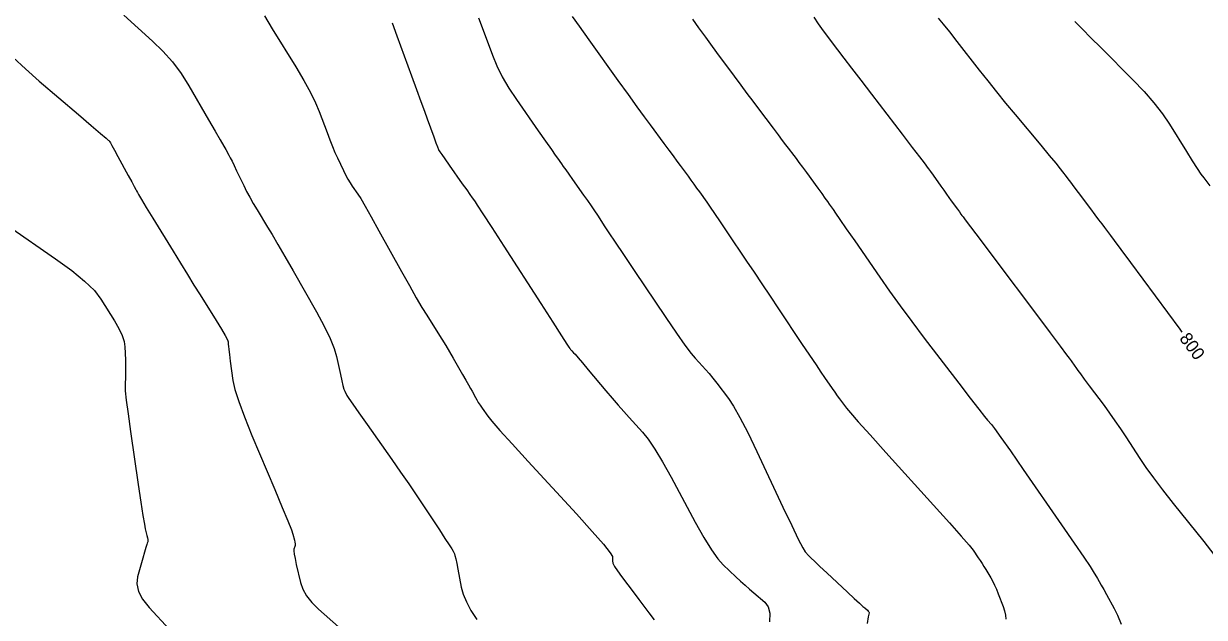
# Model space of a CAD drawing. Extents: x 2082232 to 2083549, y 592624 to 593832.
# Drawn here: x 2083159.4 to 2083224.7, y 592887.5 to 592920.4 of the extents above; entities that cross this region are included whole.
import ezdxf

# ---------------------------------------------------------------- set-up
doc = ezdxf.new("R2010")
doc.units = 0
doc.layers.add('DT_X_Contour_Major', color=7, linetype='Continuous')
doc.layers.add('DT_X_Contour_Minor', color=7, linetype='Continuous')

msp = doc.modelspace()

# ---------------------------------------------------------------- linework, layer by layer
at = {"layer": 'DT_X_Contour_Major'}
for points in [[(2083209.976, 592920.652), (2083210.243, 592920.329), (2083210.587, 592919.899), (2083211.008, 592919.36), (2083212.236, 592917.782), (2083212.705, 592917.185), (2083213.192, 592916.576), (2083213.697, 592915.957), (2083214.22, 592915.326), (2083215.638, 592913.63), (2083216.112, 592913.061), (2083216.472, 592912.626), (2083216.716, 592912.325), (2083216.846, 592912.159), (2083217.038, 592911.894), (2083217.134, 592911.765), (2083217.275, 592911.574), (2083217.463, 592911.324), (2083217.698, 592911.012), (2083218.384, 592910.101), (2083218.626, 592909.781), (2083218.835, 592909.504), (2083219.011, 592909.27), (2083219.155, 592909.078), (2083219.495, 592908.625), (2083219.702, 592908.346), (2083220.069, 592907.851), (2083220.596, 592907.139), (2083221.283, 592906.21), (2083223.327, 592903.443), (2083223.438, 592903.292)], [(2083179.784, 592920.396), (2083180.05, 592919.672), (2083180.858, 592917.471), (2083181.14, 592916.702), (2083181.38, 592916.047), (2083181.578, 592915.506), (2083181.733, 592915.078), (2083182.093, 592914.088), (2083182.211, 592913.763), (2083182.297, 592913.529), (2083182.351, 592913.385), (2083182.371, 592913.333), (2083182.384, 592913.316), (2083182.422, 592913.262), (2083182.527, 592913.113), (2083182.699, 592912.868), (2083182.938, 592912.529), (2083183.665, 592911.496), (2083183.908, 592911.152), (2083184.091, 592910.892), (2083184.215, 592910.717), (2083184.278, 592910.627), (2083184.369, 592910.5), (2083184.494, 592910.31), (2083184.801, 592909.836), (2083185.291, 592909.078), (2083185.963, 592908.035), (2083187.999, 592904.876), (2083188.669, 592903.836), (2083189.152, 592903.086), (2083189.449, 592902.626), (2083189.559, 592902.456), (2083189.605, 592902.389), (2083189.624, 592902.362), (2083189.649, 592902.331), (2083189.68, 592902.296), (2083189.716, 592902.258), (2083189.821, 592902.149), (2083189.9, 592902.06), (2083190.061, 592901.872), (2083190.302, 592901.585), (2083190.625, 592901.201), (2083191.593, 592900.044), (2083191.946, 592899.627), (2083192.279, 592899.24), (2083192.591, 592898.886), (2083192.883, 592898.563), (2083193.634, 592897.744), (2083193.943, 592897.358), (2083194.307, 592896.816), (2083194.727, 592896.117), (2083195.203, 592895.26), (2083196.544, 592892.768), (2083197.018, 592891.919), (2083197.431, 592891.243), (2083197.786, 592890.738), (2083198.081, 592890.406), (2083198.788, 592889.749), (2083199.048, 592889.509), (2083199.301, 592889.282), (2083199.544, 592889.067), (2083199.78, 592888.864), (2083200.396, 592888.34), (2083200.577, 592888.089), (2083200.66, 592887.729), (2083200.642, 592887.259)]]:
    msp.add_lwpolyline(points, dxfattribs=at)
at = {"layer": 'DT_X_Contour_Minor'}
for points in [[(2083164.949, 592920.824), (2083166.54, 592919.391), (2083167.113, 592918.832), (2083167.64, 592918.233), (2083168.119, 592917.592), (2083168.551, 592916.909), (2083169.642, 592915.034), (2083170.008, 592914.404), (2083170.288, 592913.92), (2083170.482, 592913.581), (2083170.591, 592913.389), (2083170.765, 592913.07), (2083170.84, 592912.927), (2083170.937, 592912.736), (2083171.054, 592912.498), (2083171.192, 592912.213), (2083171.588, 592911.389), (2083171.745, 592911.074), (2083171.92, 592910.747), (2083172.112, 592910.407), (2083172.323, 592910.055), (2083172.906, 592909.1), (2083173.158, 592908.68), (2083173.476, 592908.137), (2083173.86, 592907.469), (2083174.31, 592906.677), (2083175.598, 592904.402), (2083176.03, 592903.608), (2083176.361, 592902.933), (2083176.59, 592902.377), (2083176.718, 592901.941), (2083176.925, 592900.935), (2083176.999, 592900.594), (2083177.064, 592900.326), (2083177.121, 592900.132), (2083177.17, 592900.011), (2083177.289, 592899.785), (2083177.393, 592899.621), (2083177.612, 592899.296), (2083177.948, 592898.812), (2083178.401, 592898.168), (2083179.764, 592896.236), (2083180.254, 592895.537), (2083180.703, 592894.887), (2083181.111, 592894.288), (2083181.478, 592893.739), (2083182.402, 592892.341), (2083182.709, 592891.875), (2083182.936, 592891.525), (2083183.084, 592891.292), (2083183.152, 592891.175), (2083183.228, 592891.018), (2083183.261, 592890.921), (2083183.305, 592890.746), (2083183.359, 592890.493), (2083183.424, 592890.164), (2083183.609, 592889.181), (2083183.715, 592888.792), (2083183.893, 592888.362), (2083184.145, 592887.891), (2083184.469, 592887.379)], [(2083172.724, 592920.775), (2083173.157, 592920.067), (2083174.462, 592917.954), (2083174.91, 592917.206), (2083175.276, 592916.548), (2083175.56, 592915.978), (2083175.761, 592915.497), (2083176.188, 592914.335), (2083176.343, 592913.92), (2083176.49, 592913.549), (2083176.629, 592913.22), (2083176.759, 592912.935), (2083177.094, 592912.231), (2083177.219, 592911.979), (2083177.341, 592911.751), (2083177.461, 592911.548), (2083177.579, 592911.369), (2083177.891, 592910.923), (2083178.051, 592910.671), (2083178.299, 592910.249), (2083178.635, 592909.658), (2083179.058, 592908.897), (2083180.303, 592906.643), (2083180.74, 592905.857), (2083181.118, 592905.192), (2083181.438, 592904.648), (2083181.699, 592904.224), (2083182.316, 592903.253), (2083182.542, 592902.893), (2083182.759, 592902.539), (2083182.967, 592902.191), (2083183.165, 592901.85), (2083183.681, 592900.948), (2083183.858, 592900.636), (2083184.005, 592900.376), (2083184.121, 592900.168), (2083184.205, 592900.013), (2083184.388, 592899.667), (2083184.463, 592899.532), (2083184.55, 592899.389), (2083184.648, 592899.237), (2083184.759, 592899.076), (2083185.07, 592898.635), (2083185.297, 592898.355), (2083185.745, 592897.843), (2083186.414, 592897.101), (2083187.303, 592896.128), (2083189.97, 592893.225), (2083190.844, 592892.262), (2083191.469, 592891.548), (2083191.842, 592891.084), (2083191.966, 592890.87), (2083191.961, 592890.632), (2083191.992, 592890.51), (2083192.087, 592890.325), (2083192.247, 592890.075), (2083192.472, 592889.762), (2083193.157, 592888.84), (2083193.42, 592888.49), (2083193.694, 592888.128), (2083193.979, 592887.756), (2083194.275, 592887.374)], [(2083184.555, 592920.676), (2083184.772, 592920.14), (2083185.331, 592918.599), (2083185.572, 592918.012), (2083185.873, 592917.408), (2083186.235, 592916.787), (2083186.658, 592916.149), (2083187.867, 592914.423), (2083188.273, 592913.842), (2083188.587, 592913.395), (2083188.807, 592913.081), (2083188.934, 592912.901), (2083189.148, 592912.597), (2083189.246, 592912.457), (2083189.382, 592912.266), (2083189.555, 592912.023), (2083189.765, 592911.728), (2083190.374, 592910.872), (2083190.593, 592910.562), (2083190.793, 592910.272), (2083190.975, 592910.002), (2083191.139, 592909.752), (2083191.55, 592909.114), (2083191.766, 592908.784), (2083192.108, 592908.27), (2083192.575, 592907.573), (2083193.168, 592906.693), (2083194.914, 592904.103), (2083195.507, 592903.233), (2083195.974, 592902.565), (2083196.317, 592902.1), (2083196.535, 592901.837), (2083196.95, 592901.405), (2083197.117, 592901.224), (2083197.304, 592901.005), (2083197.513, 592900.748), (2083197.742, 592900.453), (2083198.383, 592899.615), (2083198.661, 592899.196), (2083199.014, 592898.567), (2083199.443, 592897.73), (2083199.946, 592896.682), (2083201.39, 592893.61), (2083201.873, 592892.591), (2083202.239, 592891.84), (2083202.489, 592891.356), (2083202.621, 592891.14), (2083202.819, 592890.919), (2083202.937, 592890.798), (2083203.143, 592890.598), (2083203.436, 592890.319), (2083203.817, 592889.963), (2083204.95, 592888.908), (2083205.329, 592888.556), (2083205.615, 592888.292), (2083205.808, 592888.114), (2083205.909, 592888.024), (2083206.056, 592887.899), (2083206.103, 592887.855), (2083206.135, 592887.816), (2083206.151, 592887.781), (2083206.152, 592887.752), (2083206.133, 592887.679), (2083206.106, 592887.536), (2083206.039, 592887.16)], [(2083189.733, 592920.746), (2083190.119, 592920.204), (2083190.652, 592919.461), (2083192.268, 592917.211), (2083192.834, 592916.424), (2083193.319, 592915.752), (2083193.725, 592915.194), (2083194.05, 592914.751), (2083194.811, 592913.722), (2083195.081, 592913.356), (2083195.321, 592913.032), (2083195.529, 592912.748), (2083195.707, 592912.506), (2083196.141, 592911.914), (2083196.302, 592911.693), (2083196.461, 592911.474), (2083196.617, 592911.257), (2083196.77, 592911.041), (2083197.174, 592910.47), (2083197.358, 592910.207), (2083197.605, 592909.846), (2083197.916, 592909.388), (2083198.291, 592908.832), (2083199.375, 592907.22), (2083199.79, 592906.601), (2083200.224, 592905.954), (2083200.675, 592905.279), (2083201.145, 592904.575), (2083202.421, 592902.661), (2083202.859, 592902.004), (2083203.216, 592901.471), (2083203.492, 592901.062), (2083203.688, 592900.775), (2083204.101, 592900.174), (2083204.25, 592899.96), (2083204.387, 592899.768), (2083204.511, 592899.597), (2083204.622, 592899.449), (2083204.903, 592899.082), (2083205.118, 592898.825), (2083205.553, 592898.329), (2083206.209, 592897.596), (2083207.084, 592896.624), (2083209.711, 592893.714), (2083210.587, 592892.74), (2083211.243, 592892), (2083211.679, 592891.494), (2083211.896, 592891.221), (2083212.182, 592890.807), (2083212.289, 592890.649), (2083212.395, 592890.487), (2083212.501, 592890.32), (2083212.605, 592890.148), (2083212.882, 592889.684), (2083212.986, 592889.498), (2083213.088, 592889.291), (2083213.189, 592889.062), (2083213.289, 592888.811), (2083213.554, 592888.113), (2083213.637, 592887.86), (2083213.687, 592887.625), (2083213.704, 592887.409)], [(2083196.386, 592920.593), (2083196.73, 592920.113), (2083196.889, 592919.894), (2083197.107, 592919.596), (2083197.385, 592919.219), (2083197.722, 592918.762), (2083198.699, 592917.44), (2083199.058, 592916.956), (2083199.4, 592916.495), (2083199.726, 592916.058), (2083200.036, 592915.644), (2083200.84, 592914.572), (2083201.119, 592914.201), (2083201.35, 592913.893), (2083201.536, 592913.649), (2083201.675, 592913.467), (2083201.983, 592913.066), (2083202.113, 592912.893), (2083202.274, 592912.677), (2083202.465, 592912.417), (2083202.685, 592912.114), (2083203.314, 592911.245), (2083203.53, 592910.946), (2083203.707, 592910.7), (2083203.846, 592910.507), (2083203.945, 592910.367), (2083204.159, 592910.065), (2083204.294, 592909.872), (2083204.538, 592909.519), (2083204.892, 592909.006), (2083205.356, 592908.334), (2083206.738, 592906.327), (2083207.281, 592905.552), (2083207.872, 592904.732), (2083208.513, 592903.866), (2083209.203, 592902.954), (2083211.106, 592900.463), (2083211.741, 592899.634), (2083212.218, 592899.016), (2083212.537, 592898.609), (2083212.698, 592898.414), (2083212.915, 592898.173), (2083213.085, 592897.95), (2083213.434, 592897.463), (2083213.96, 592896.711), (2083214.664, 592895.695), (2083216.778, 592892.632), (2083217.483, 592891.609), (2083218.012, 592890.836), (2083218.364, 592890.313), (2083218.54, 592890.041), (2083218.774, 592889.649), (2083218.871, 592889.483), (2083218.987, 592889.282), (2083219.12, 592889.044), (2083219.272, 592888.771), (2083219.701, 592887.992), (2083219.878, 592887.63), (2083220.085, 592887.125)], [(2083203.09, 592920.711), (2083203.335, 592920.344), (2083203.616, 592919.956), (2083204.41, 592918.898), (2083204.75, 592918.446), (2083205.175, 592917.887), (2083205.686, 592917.22), (2083206.281, 592916.444), (2083207.98, 592914.232), (2083208.54, 592913.503), (2083208.945, 592912.977), (2083209.194, 592912.651), (2083209.288, 592912.528), (2083209.332, 592912.468), (2083209.366, 592912.419), (2083209.437, 592912.319), (2083209.544, 592912.168), (2083209.688, 592911.965), (2083210.119, 592911.355), (2083210.276, 592911.133), (2083210.424, 592910.925), (2083210.564, 592910.731), (2083210.694, 592910.551), (2083211.03, 592910.089), (2083211.142, 592909.935), (2083211.226, 592909.82), (2083211.281, 592909.744), (2083211.309, 592909.706), (2083211.346, 592909.657), (2083211.466, 592909.497), (2083212.342, 592908.329), (2083213.098, 592907.321), (2083215.397, 592904.256), (2083216.157, 592903.243), (2083216.711, 592902.503), (2083217.06, 592902.038), (2083217.204, 592901.845), (2083217.314, 592901.697), (2083217.356, 592901.64), (2083217.399, 592901.58), (2083217.444, 592901.518), (2083217.49, 592901.453), (2083217.615, 592901.277), (2083217.694, 592901.168), (2083217.838, 592900.972), (2083218.047, 592900.689), (2083218.321, 592900.32), (2083219.137, 592899.221), (2083219.441, 592898.803), (2083219.742, 592898.376), (2083220.039, 592897.939), (2083220.333, 592897.493), (2083221.113, 592896.289), (2083221.448, 592895.795), (2083221.868, 592895.218), (2083222.373, 592894.556), (2083222.964, 592893.81), (2083224.653, 592891.708), (2083225.213, 592890.978)], [(2083217.529, 592920.474), (2083217.671, 592920.326), (2083217.959, 592920.032), (2083218.395, 592919.591), (2083218.979, 592919.005), (2083220.732, 592917.245), (2083221.351, 592916.597), (2083221.894, 592915.972), (2083222.361, 592915.37), (2083222.752, 592914.791), (2083223.692, 592913.279), (2083224.016, 592912.762), (2083224.284, 592912.347), (2083224.494, 592912.032), (2083224.647, 592911.818), (2083224.98, 592911.384)], [(2083158.834, 592918.487), (2083159.516, 592917.853), (2083160.285, 592917.178), (2083162.448, 592915.325), (2083163.16, 592914.716), (2083163.672, 592914.277), (2083163.984, 592914.009), (2083164.097, 592913.912), (2083164.133, 592913.88), (2083164.145, 592913.869), (2083164.155, 592913.858), (2083164.163, 592913.848), (2083164.169, 592913.839), (2083164.182, 592913.817), (2083164.213, 592913.76), (2083164.298, 592913.606), (2083164.435, 592913.355), (2083164.625, 592913.007), (2083165.202, 592911.949), (2083165.393, 592911.598), (2083165.534, 592911.339), (2083165.624, 592911.171), (2083165.664, 592911.095), (2083165.704, 592911.013), (2083165.769, 592910.9), (2083165.934, 592910.626), (2083166.2, 592910.188), (2083166.567, 592909.587), (2083167.679, 592907.769), (2083168.085, 592907.106), (2083168.469, 592906.48), (2083168.833, 592905.892), (2083169.174, 592905.34), (2083170.057, 592903.92), (2083170.347, 592903.447), (2083170.555, 592903.093), (2083170.68, 592902.86), (2083170.723, 592902.745), (2083170.729, 592902.6), (2083170.737, 592902.502), (2083170.759, 592902.316), (2083170.794, 592902.044), (2083170.842, 592901.684), (2083170.988, 592900.607), (2083171.094, 592900.114), (2083171.306, 592899.443), (2083171.621, 592898.593), (2083172.041, 592897.565), (2083173.3, 592894.584), (2083173.717, 592893.591), (2083174.024, 592892.846), (2083174.221, 592892.35), (2083174.307, 592892.103), (2083174.389, 592891.777), (2083174.414, 592891.663), (2083174.425, 592891.565), (2083174.425, 592891.485), (2083174.411, 592891.421), (2083174.359, 592891.273), (2083174.352, 592891.178), (2083174.372, 592891.006), (2083174.419, 592890.754), (2083174.491, 592890.425), (2083174.721, 592889.443), (2083174.848, 592889.074), (2083175.057, 592888.705), (2083175.348, 592888.337), (2083175.722, 592887.968), (2083176.827, 592886.985)], [(2083158.592, 592909.143), (2083161.188, 592907.348), (2083162.075, 592906.703), (2083162.788, 592906.114), (2083163.328, 592905.581), (2083163.694, 592905.104), (2083164.438, 592903.907), (2083164.683, 592903.48), (2083164.861, 592903.099), (2083164.972, 592902.763), (2083165.016, 592902.472), (2083165.042, 592901.757), (2083165.05, 592901.499), (2083165.053, 592901.261), (2083165.052, 592901.044), (2083165.046, 592900.847), (2083165.023, 592900.348), (2083165.036, 592900.047), (2083165.091, 592899.519), (2083165.188, 592898.764), (2083165.327, 592897.783), (2083165.754, 592894.861), (2083165.898, 592893.886), (2083166.011, 592893.15), (2083166.093, 592892.653), (2083166.143, 592892.396), (2083166.235, 592892.029), (2083166.264, 592891.905), (2083166.282, 592891.807), (2083166.287, 592891.736), (2083166.282, 592891.69), (2083166.251, 592891.605), (2083166.228, 592891.529), (2083166.18, 592891.365), (2083166.107, 592891.113), (2083166.01, 592890.773), (2083165.718, 592889.75), (2083165.675, 592889.356), (2083165.766, 592888.944), (2083165.991, 592888.512), (2083166.35, 592888.06), (2083167.485, 592886.83)]]:
    msp.add_lwpolyline(points, dxfattribs=at)

# ---------------------------------------------------------------- texts
at = {"layer": 'DT_X_Contour_Major'}
msp.add_text('800', height=0.7, rotation=306.40268, dxfattribs=at).set_placement((2083223.269, 592902.932))

doc.saveas('drawing.dxf')
